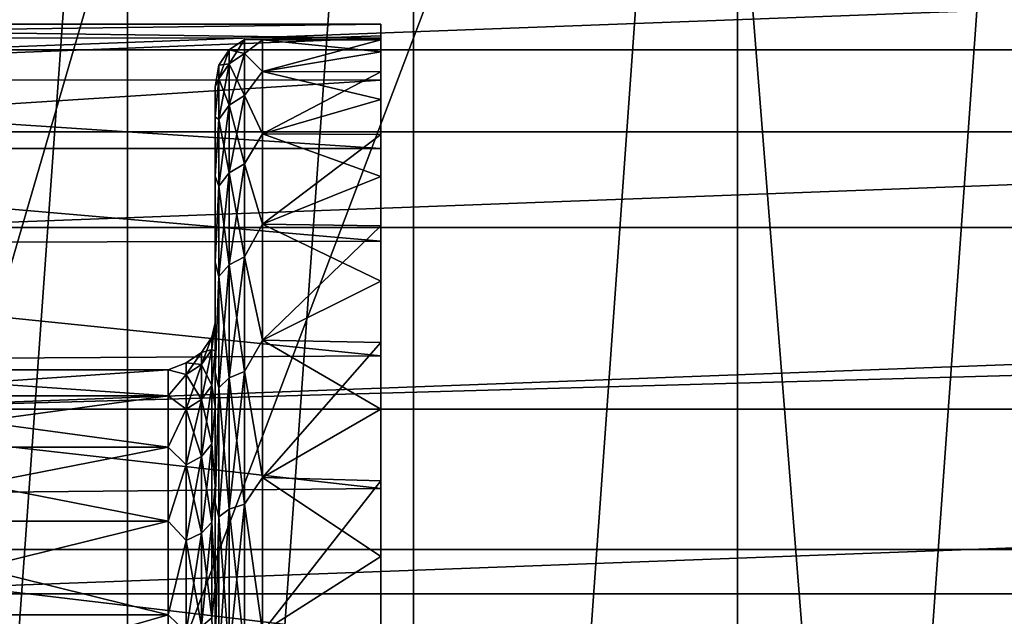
# Model space of a CAD drawing. Header units: metres. Extents: x -109 to 109, y -19 to 107.
# Tile 273 of 315: x 66.97 to 71.14, y 14.72 to 17.24. Entities that reach past the tile are written whole.
import ezdxf

# ---------------------------------------------------------------- set-up
doc = ezdxf.new("R2010")
doc.units = ezdxf.units.M
doc.layers.add('solid_21_412_310_XXX', color=7, linetype='CONTINUOUS')

msp = doc.modelspace()

# ---------------------------------------------------------------- linework, layer by layer
at = {"layer": 'solid_21_412_310_XXX'}
for points in [[(70.009583, 3.132544, 40.355), (70.009521, 23.319054, 40.355), (71.512764, 24.14036, 40.355)], [(71.512794, 2.311262, 40.355), (70.009583, 3.132544, 40.355), (71.512764, 24.14036, 40.355)], [(68.607697, 23.555944, 35.855), (63.607697, 14.89569, 35.855), (63.624134, 14.924164, 36.209904)], [(68.607697, 23.555944, 27.855), (63.607697, 14.89569, 35.855), (68.607697, 23.555944, 35.855)], [(68.607697, 23.555944, 27.855), (63.607697, 14.89569, 27.855), (63.607697, 14.89569, 35.855)], [(68.591255, 23.527472, 27.500097), (63.607697, 14.89569, 27.855), (68.607697, 23.555944, 27.855)], [(68.591255, 23.52747, 36.209904), (68.607697, 23.555944, 35.855), (63.624134, 14.924164, 36.209904)], [(63.624134, 14.924163, 27.500095), (63.607697, 14.89569, 27.855), (68.591255, 23.527472, 27.500097)], [(63.624134, 14.924163, 27.500095), (68.591255, 23.527472, 27.500097), (68.540749, 23.439993, 27.143353)], [(68.591255, 23.52747, 36.209904), (63.624134, 14.924164, 36.209904), (63.674641, 15.011642, 36.566647)], [(68.591255, 23.52747, 36.209904), (63.674641, 15.011642, 36.566647), (68.540749, 23.439993, 36.566647)], [(63.624134, 14.924163, 27.500095), (68.540749, 23.439993, 27.143353), (63.674641, 15.011642, 27.143353)], [(68.540749, 23.439993, 36.566647), (63.674641, 15.011642, 36.566647), (63.702316, 15.05958, 36.698151)], [(63.674641, 15.011642, 27.143353), (68.540749, 23.439993, 27.143353), (68.513649, 23.393047, 27.014351)], [(68.540749, 23.439993, 36.566647), (63.702316, 15.05958, 36.698151), (68.513077, 23.392054, 36.698147)], [(63.674641, 15.011642, 27.143353), (68.513649, 23.393047, 27.014351), (63.701744, 15.058586, 27.014351)], [(63.701744, 15.058586, 27.014351), (68.513649, 23.393047, 27.014351), (68.452652, 23.287399, 26.783821)], [(68.513077, 23.392054, 36.698147), (63.702316, 15.05958, 36.698151), (63.762741, 15.164236, 36.926182)], [(68.452652, 23.287399, 36.926178), (68.513077, 23.392054, 36.698147), (63.762741, 15.164236, 36.926182)], [(68.638618, 4.159486, 40.355), (68.638535, 22.292078, 40.355), (70.009521, 23.319054, 40.355)], [(70.009583, 3.132544, 40.355), (68.638618, 4.159486, 40.355), (70.009521, 23.319054, 40.355)], [(63.762741, 15.164235, 26.783823), (63.701744, 15.058586, 27.014351), (68.452652, 23.287399, 26.783821)], [(68.452652, 23.287399, 36.926178), (63.762741, 15.164236, 36.926182), (63.894424, 15.392319, 37.287514)], [(63.762741, 15.164235, 26.783823), (68.452652, 23.287399, 26.783821), (68.320969, 23.059317, 26.422489)], [(68.320969, 23.059317, 37.28751), (68.452652, 23.287399, 36.926178), (63.894424, 15.392319, 37.287514)], [(63.894424, 15.392317, 26.422491), (63.762741, 15.164235, 26.783823), (68.320969, 23.059317, 26.422489)], [(68.320969, 23.059317, 37.28751), (63.894424, 15.392319, 37.287514), (64.005959, 15.585499, 37.519161)], [(63.894424, 15.392317, 26.422491), (68.320969, 23.059317, 26.422489), (68.210716, 22.868357, 26.193243)], [(68.320969, 23.059317, 37.28751), (64.005959, 15.585499, 37.519161), (68.209435, 22.866137, 37.519161)], [(63.894424, 15.392317, 26.422491), (68.210716, 22.868357, 26.193243), (64.004677, 15.583276, 26.193243)], [(64.004677, 15.583276, 26.193243), (68.210716, 22.868357, 26.193243), (68.137352, 22.741291, 26.063419)], [(68.209435, 22.866137, 37.519161), (64.005959, 15.585499, 37.519161), (64.078033, 15.710343, 37.64658)], [(68.137352, 22.741291, 37.64658), (68.209435, 22.866137, 37.519161), (64.078033, 15.710343, 37.64658)], [(64.078033, 15.710342, 26.063419), (64.004677, 15.583276, 26.193243), (68.137352, 22.741291, 26.063419)], [(68.137352, 22.741291, 37.64658), (64.078033, 15.710343, 37.64658), (64.321724, 16.132421, 37.991966)], [(64.078033, 15.710342, 26.063419), (68.137352, 22.741291, 26.063419), (67.893669, 22.319212, 25.718035)], [(67.893669, 22.319208, 37.991966), (68.137352, 22.741291, 37.64658), (64.321724, 16.132421, 37.991966)], [(64.321724, 16.132421, 25.718035), (64.078033, 15.710342, 26.063419), (67.893669, 22.319212, 25.718035)], [(64.321724, 16.132421, 25.718035), (67.893669, 22.319212, 25.718035), (67.602089, 21.814186, 25.419287)], [(67.893669, 22.319208, 37.991966), (64.321724, 16.132421, 37.991966), (64.61573, 16.641655, 38.292816)], [(67.893669, 22.319208, 37.991966), (64.61573, 16.641655, 38.292816), (67.599663, 21.809978, 38.292816)], [(67.42791, 5.37108, 40.355), (67.427818, 21.080446, 40.355), (68.638535, 22.292078, 40.355)], [(68.638618, 4.159486, 40.355), (67.42791, 5.37108, 40.355), (68.638535, 22.292078, 40.355)], [(64.321724, 16.132421, 25.718035), (67.602089, 21.814186, 25.419287), (64.613297, 16.637447, 25.419287)], [(64.613297, 16.637447, 25.419287), (67.602089, 21.814186, 25.419287), (67.589424, 21.792246, 25.408382)], [(64.613297, 16.637447, 25.419287), (67.589424, 21.792246, 25.408382), (64.625969, 16.659389, 25.408382)], [(67.599663, 21.809978, 38.292816), (64.61573, 16.641655, 38.292816), (64.625969, 16.659389, 38.301617)], [(67.599663, 21.809978, 38.292816), (64.625969, 16.659389, 38.301617), (67.589424, 21.792242, 38.30162)], [(64.625969, 16.659389, 25.408382), (67.589424, 21.792246, 25.408382), (67.224548, 21.160259, 25.151566)], [(67.589424, 21.792242, 38.30162), (64.625969, 16.659389, 38.301617), (64.990845, 17.291374, 38.558434)], [(64.625969, 16.659389, 25.408382), (67.224548, 21.160259, 25.151566), (64.990845, 17.291372, 25.151566)], [(66.401894, 6.742917, 40.355), (66.89032, 20.412882, 40.355), (67.427818, 21.080446, 40.355)], [(67.42791, 5.37108, 40.355), (66.401894, 6.742917, 40.355), (67.427818, 21.080446, 40.355)], [(62.498146, 0.965167, -16.322948), (66.24247, 20.753584, -15.991887), (68.189705, 20.519022, -15.812044)], [(62.498146, 0.965167, -16.322948), (68.189705, 20.519022, -15.812044), (69.833221, 20.320616, -15.656162)], [(71.36982, 0.982973, -15.507031), (62.498146, 0.965167, -16.322948), (69.833221, 20.320616, -15.656162)], [(71.36982, 0.982973, -15.507031), (69.833221, 20.320616, -15.656162), (71.557022, 20.112091, -15.488639)], [(66.632759, 17.098478, 23.855), (66.909248, 17.846373, 23.855), (67.281494, 18.550396, 23.855)], [(67.32016, 18.525866, 23.855), (66.632759, 17.098478, 23.855), (67.281494, 18.550396, 23.855)], [(107.702179, 18.527025, 71.355003), (45.297821, 18.52701, 71.355003), (45.049725, 16.76968, 71.355003)], [(107.950272, 16.769693, 71.355003), (107.702179, 18.527025, 71.355003), (45.049725, 16.76968, 71.355003)], [(67.320168, 18.525875, 25.855), (66.632759, 17.098486, 25.855), (67.32016, 18.525866, 23.855)], [(67.060097, 17.771833, 25.855), (66.632759, 17.098486, 25.855), (67.320168, 18.525875, 25.855)], [(66.632759, 17.098486, 25.855), (66.632759, 17.098478, 23.855), (67.32016, 18.525866, 23.855)], [(66.909279, 17.846424, 39.855), (66.590683, 17.116493, 39.855), (86.090744, 17.846371, 39.855)], [(66.590683, 17.116493, 39.855), (86.409332, 17.116438, 39.855), (86.090744, 17.846371, 39.855)], [(66.487984, 16.314114, 16.51688), (66.487991, 16.314125, 25.855), (67.060097, 17.771833, 25.855)], [(66.487984, 16.314114, 16.51688), (67.060097, 17.771833, 25.855), (67.060097, 17.771833, 16.51688)], [(66.487984, 16.314114, 16.51688), (67.060097, 17.771833, 16.51688), (66.944534, 17.589651, 16.309826)], [(67.060097, 17.771833, 25.855), (66.487991, 16.314125, 25.855), (66.632759, 17.098486, 25.855)], [(64.111916, 17.16732, 55.17342), (68.5, 17.166149, 55.166683), (68.5, 17.225817, 55.855)], [(64.130684, 17.225817, 55.855), (64.111916, 17.16732, 55.17342), (68.5, 17.225817, 55.855)], [(64.111923, 17.167326, 56.536549), (64.130684, 17.225817, 55.855), (68.5, 17.166149, 56.543316)], [(68.5, 17.166149, 56.543316), (64.130684, 17.225817, 55.855), (68.5, 17.225817, 55.855)], [(68.5, 17.225817, 55.855), (68.5, 17.175817, 55.855), (68.5, 17.158836, 56.220871)], [(68.5, 17.166149, 55.166683), (68.5, 17.175817, 55.855), (68.5, 17.225817, 55.855)], [(68.5, 17.166149, 56.543316), (68.5, 17.225817, 55.855), (68.5, 17.158836, 56.220871)], [(64.111916, 17.16732, 55.17342), (64.057343, 16.991486, 54.506023), (68.5, 17.166149, 55.166683)], [(64.057343, 16.991486, 54.506023), (68.5, 16.98893, 54.498909), (68.5, 17.166149, 55.166683)], [(64.05735, 16.991505, 57.203922), (64.111923, 17.167326, 56.536549), (68.5, 17.166149, 56.543316)], [(64.05735, 16.991505, 57.203922), (68.5, 17.166149, 56.543316), (68.5, 16.98893, 57.21109)], [(68.5, 17.175817, 55.855), (68, 17.158966, 55.49054), (68, 17.158966, 56.21946)], [(68.5, 17.175817, 55.855), (68.5, 17.158836, 55.489128), (68, 17.158966, 55.49054)], [(68.5, 17.158836, 56.220871), (68.5, 17.175817, 55.855), (68, 17.158966, 56.21946)], [(68.5, 17.166149, 55.166683), (68.5, 17.158836, 55.489128), (68.5, 17.175817, 55.855)], [(68.5, 17.166149, 55.166683), (68.5, 17.108047, 55.126453), (68.5, 17.158836, 55.489128)], [(68.5, 16.98893, 54.498909), (68.5, 17.108047, 55.126453), (68.5, 17.166149, 55.166683)], [(68.5, 17.166149, 56.543316), (68.5, 17.158836, 56.220871), (68.5, 17.108047, 56.583546)], [(68.5, 17.166149, 56.543316), (68.5, 17.108047, 56.583546), (68.5, 17.023876, 56.940014)], [(68.5, 17.166149, 56.543316), (68.5, 17.023876, 56.940014), (68.5, 16.98893, 57.21109)], [(67.858521, 17.058062, 56.530727), (67.923462, 17.100815, 56.538265), (67.923462, 17.160591, 55.855)], [(67.858521, 17.11718, 55.855), (67.923462, 17.160591, 55.855), (67.923462, 17.100815, 55.171734)], [(67.858521, 17.11718, 55.855), (67.858521, 17.058062, 56.530727), (67.923462, 17.160591, 55.855)], [(68, 17.158966, 56.21946), (67.923462, 17.160591, 55.855), (67.923462, 17.100815, 56.538265)], [(68, 17.158966, 55.49054), (67.923462, 17.100815, 55.171734), (67.923462, 17.160591, 55.855)], [(68, 17.158966, 56.21946), (68, 17.158966, 55.49054), (67.923462, 17.160591, 55.855)], [(68, 17.025028, 56.93597), (68, 17.158966, 56.21946), (67.923462, 17.100815, 56.538265)], [(68, 17.158966, 55.49054), (68, 17.025028, 54.774033), (67.923462, 17.100815, 55.171734)], [(68.5, 17.108047, 55.126453), (68, 17.025028, 54.774033), (68, 17.158966, 55.49054)], [(68.5, 17.158836, 55.489128), (68.5, 17.108047, 55.126453), (68, 17.158966, 55.49054)], [(68.5, 17.158836, 56.220871), (68, 17.158966, 56.21946), (68, 17.025028, 56.93597)], [(68.5, 17.108047, 56.583546), (68.5, 17.158836, 56.220871), (68, 17.025028, 56.93597)], [(66.590683, 17.116493, 39.855), (66.32756, 16.364824, 39.855), (86.409332, 17.116438, 39.855)], [(66.32756, 16.364824, 39.855), (86.672455, 16.364769, 39.855), (86.409332, 17.116438, 39.855)], [(67.815163, 16.994072, 56.519444), (67.858521, 17.058062, 56.530727), (67.858521, 17.11718, 55.855)], [(67.815163, 17.052202, 55.855), (67.858521, 17.11718, 55.855), (67.858521, 17.058062, 55.179272)], [(67.815163, 17.052202, 55.855), (67.815163, 16.994072, 56.519444), (67.858521, 17.11718, 55.855)], [(67.858521, 17.058062, 55.179272), (67.858521, 17.11718, 55.855), (67.923462, 17.100815, 55.171734)], [(67.858521, 16.882502, 57.185925), (67.923462, 16.923296, 57.200771), (67.923462, 17.100815, 56.538265)], [(67.858521, 17.058062, 56.530727), (67.858521, 16.882502, 57.185925), (67.923462, 17.100815, 56.538265)], [(67.858521, 17.058062, 55.179272), (67.923462, 17.100815, 55.171734), (67.923462, 16.923296, 54.509228)], [(68, 17.025028, 56.93597), (67.923462, 17.100815, 56.538265), (67.923462, 16.923296, 57.200771)], [(68, 17.025028, 54.774033), (67.923462, 16.923296, 54.509228), (67.923462, 17.100815, 55.171734)], [(68.5, 17.108047, 55.126453), (68.5, 17.023876, 54.769989), (68, 17.025028, 54.774033)], [(68.5, 17.023876, 56.940014), (68.5, 17.108047, 56.583546), (68, 17.025028, 56.93597)], [(68.5, 16.98893, 54.498909), (68.5, 17.023876, 54.769989), (68.5, 17.108047, 55.126453)], [(67.800003, 16.959805, 56.201134), (67.815163, 16.994072, 56.519444), (67.815163, 17.052202, 55.855)], [(67.800003, 16.959806, 55.508888), (67.815163, 17.052202, 55.855), (67.815163, 16.994072, 55.190556)], [(67.800003, 16.959806, 55.508888), (67.800003, 16.959805, 56.201134), (67.815163, 17.052202, 55.855)], [(67.815163, 16.821444, 57.1637), (67.858521, 16.882502, 57.185925), (67.858521, 17.058062, 56.530727)], [(67.815163, 16.994072, 56.519444), (67.815163, 16.821444, 57.1637), (67.858521, 17.058062, 56.530727)], [(67.815163, 16.994072, 55.190556), (67.858521, 17.058062, 55.179272), (67.858521, 16.882502, 54.524075)], [(67.815163, 16.994072, 55.190556), (67.815163, 17.052202, 55.855), (67.858521, 17.058062, 55.179272)], [(67.858521, 16.882502, 54.524075), (67.858521, 17.058062, 55.179272), (67.923462, 16.923296, 54.509228)], [(68, 16.761711, 57.615665), (68, 17.025028, 56.93597), (67.923462, 16.923296, 57.200771)], [(68, 17.025028, 54.774033), (68, 16.761711, 54.094334), (67.923462, 16.923296, 54.509228)], [(68.5, 16.907043, 54.422848), (68, 16.761711, 54.094334), (68, 17.025028, 54.774033)], [(68.5, 17.023876, 54.769989), (68.5, 16.907043, 54.422848), (68, 17.025028, 54.774033)], [(68.5, 17.023876, 56.940014), (68, 17.025028, 56.93597), (68, 16.761711, 57.615665)], [(68.5, 16.907043, 57.287151), (68.5, 17.023876, 56.940014), (68, 16.761711, 57.615665)], [(68.5, 16.98893, 54.498909), (68.5, 16.907043, 54.422848), (68.5, 17.023876, 54.769989)], [(68.5, 16.98893, 57.21109), (68.5, 17.023876, 56.940014), (68.5, 16.907043, 57.287151)], [(64.057343, 16.991486, 54.506023), (63.972542, 16.698969, 53.870758), (68.5, 16.98893, 54.498909)], [(63.972542, 16.698969, 53.870758), (68.5, 16.699446, 53.871593), (68.5, 16.98893, 54.498909)], [(63.972549, 16.699003, 57.83918), (64.05735, 16.991505, 57.203922), (68.5, 16.699446, 57.838409)], [(64.05735, 16.991505, 57.203922), (68.5, 16.98893, 57.21109), (68.5, 16.699446, 57.838409)], [(67.800003, 16.83256, 56.881596), (67.815163, 16.821444, 57.1637), (67.815163, 16.994072, 56.519444)], [(67.800003, 16.959805, 56.201134), (67.800003, 16.83256, 56.881596), (67.815163, 16.994072, 56.519444)], [(67.800003, 16.832565, 54.828426), (67.815163, 16.994072, 55.190556), (67.815163, 16.821444, 54.546299)], [(67.800003, 16.832565, 54.828426), (67.800003, 16.959806, 55.508888), (67.815163, 16.994072, 55.190556)], [(67.800003, 16.832565, 54.828426), (67.800003, 16.959805, 56.201134), (67.800003, 16.959806, 55.508888)], [(67.800003, 16.832565, 54.828426), (67.800003, 16.83256, 56.881596), (67.800003, 16.959805, 56.201134)], [(67.815163, 16.821444, 54.546299), (67.815163, 16.994072, 55.190556), (67.858521, 16.882502, 54.524075)], [(68.5, 16.699446, 53.871593), (68.5, 16.907043, 54.422848), (68.5, 16.98893, 54.498909)], [(68.5, 16.98893, 57.21109), (68.5, 16.907043, 57.287151), (68.5, 16.75861, 57.62188)], [(68.5, 16.98893, 57.21109), (68.5, 16.75861, 57.62188), (68.5, 16.699446, 57.838409)], [(67.858521, 16.595837, 57.800682), (67.923462, 16.633432, 57.822388), (67.923462, 16.923296, 57.200771)], [(67.858521, 16.882502, 57.185925), (67.858521, 16.595837, 57.800682), (67.923462, 16.923296, 57.200771)], [(67.858521, 16.882502, 54.524075), (67.923462, 16.923296, 54.509228), (67.923462, 16.633432, 53.887611)], [(68, 16.761711, 57.615665), (67.923462, 16.923296, 57.200771), (67.923462, 16.633432, 57.822388)], [(68, 16.761711, 54.094334), (67.923462, 16.633432, 53.887611), (67.923462, 16.923296, 54.509228)], [(67.815163, 16.539564, 57.768192), (67.858521, 16.595837, 57.800682), (67.858521, 16.882502, 57.185925)], [(67.815163, 16.821444, 57.1637), (67.815163, 16.539564, 57.768192), (67.858521, 16.882502, 57.185925)], [(67.815163, 16.821444, 54.546299), (67.858521, 16.882502, 54.524075), (67.858521, 16.595837, 53.909317)], [(67.858521, 16.595837, 53.909317), (67.858521, 16.882502, 54.524075), (67.923462, 16.633432, 53.887611)], [(68.5, 16.907043, 54.422848), (68.5, 16.75861, 54.08812), (68, 16.761711, 54.094334)], [(68.5, 16.75861, 57.62188), (68.5, 16.907043, 57.287151), (68, 16.761711, 57.615665)], [(68.5, 16.699446, 53.871593), (68.5, 16.75861, 54.08812), (68.5, 16.907043, 54.422848)], [(67.800003, 16.582409, 54.182941), (67.800003, 16.832565, 54.828426), (67.815163, 16.821444, 54.546299)], [(67.800003, 16.582409, 54.182941), (67.800003, 16.83256, 56.881596), (67.800003, 16.832565, 54.828426)], [(67.800003, 16.83256, 56.881596), (67.800003, 16.582397, 57.527077), (67.815163, 16.821444, 57.1637)], [(67.800003, 16.582409, 54.182941), (67.800003, 16.582397, 57.527077), (67.800003, 16.83256, 56.881596)], [(67.800003, 16.582397, 57.527077), (67.815163, 16.539564, 57.768192), (67.815163, 16.821444, 57.1637)], [(67.800003, 16.582409, 54.182941), (67.815163, 16.821444, 54.546299), (67.815163, 16.539564, 53.941807)], [(67.815163, 16.539564, 53.941807), (67.815163, 16.821444, 54.546299), (67.858521, 16.595837, 53.909317)], [(107.950272, 16.769693, 71.355003), (45.049725, 16.76968, 71.355003), (44.900478, 15.000278, 71.355003)], [(108.099518, 15.000281, 71.355003), (107.950272, 16.769693, 71.355003), (44.900478, 15.000278, 71.355003)], [(68, 16.377985, 58.235405), (68, 16.761711, 57.615665), (67.923462, 16.633432, 57.822388)], [(68, 16.761711, 54.094334), (68, 16.377985, 53.474594), (67.923462, 16.633432, 53.887611)], [(68.5, 16.579742, 53.768452), (68, 16.377985, 53.474594), (68, 16.761711, 54.094334)], [(68.5, 16.75861, 54.08812), (68.5, 16.579742, 53.768452), (68, 16.761711, 54.094334)], [(68.5, 16.75861, 57.62188), (68, 16.761711, 57.615665), (68, 16.377985, 58.235405)], [(68.5, 16.579742, 57.941547), (68.5, 16.75861, 57.62188), (68, 16.377985, 58.235405)], [(68.5, 16.699446, 53.871593), (68.5, 16.579742, 53.768452), (68.5, 16.75861, 54.08812)], [(68.5, 16.699446, 57.838409), (68.5, 16.75861, 57.62188), (68.5, 16.579742, 57.941547)], [(63.972542, 16.698969, 53.870758), (63.867489, 16.294971, 53.289791), (68.5, 16.306334, 53.303448)], [(63.8675, 16.295015, 58.420155), (63.972549, 16.699003, 57.83918), (68.5, 16.306334, 58.406551)], [(63.972542, 16.698969, 53.870758), (68.5, 16.306334, 53.303448), (68.5, 16.699446, 53.871593)], [(63.972549, 16.699003, 57.83918), (68.5, 16.699446, 57.838409), (68.5, 16.306334, 58.406551)], [(68.5, 16.306334, 53.303448), (68.5, 16.579742, 53.768452), (68.5, 16.699446, 53.871593)], [(68.5, 16.699446, 57.838409), (68.5, 16.579742, 57.941547), (68.5, 16.372076, 58.243206)], [(68.5, 16.699446, 57.838409), (68.5, 16.372076, 58.243206), (68.5, 16.306334, 58.406551)], [(67.858521, 16.206774, 58.356319), (67.923462, 16.24003, 58.384224), (67.923462, 16.633432, 57.822388)], [(67.858521, 16.595837, 57.800682), (67.858521, 16.206774, 58.356319), (67.923462, 16.633432, 57.822388)], [(67.858521, 16.595837, 53.909317), (67.923462, 16.633432, 53.887611), (67.923462, 16.24003, 53.325775)], [(68, 16.377985, 58.235405), (67.923462, 16.633432, 57.822388), (67.923462, 16.24003, 58.384224)], [(68, 16.377985, 53.474594), (67.923462, 16.24003, 53.325775), (67.923462, 16.633432, 53.887611)], [(67.800003, 16.217861, 53.594437), (67.800003, 16.582409, 54.182941), (67.815163, 16.539564, 53.941807)], [(67.800003, 16.217861, 53.594437), (67.800003, 16.582397, 57.527077), (67.800003, 16.582409, 54.182941)], [(67.800003, 16.582397, 57.527077), (67.800003, 16.217848, 58.115582), (67.815163, 16.539564, 57.768192)], [(67.800003, 16.217861, 53.594437), (67.800003, 16.217848, 58.115582), (67.800003, 16.582397, 57.527077)], [(67.815163, 16.156998, 58.314552), (67.858521, 16.206774, 58.356319), (67.858521, 16.595837, 57.800682)], [(67.815163, 16.539564, 57.768192), (67.815163, 16.156998, 58.314552), (67.858521, 16.595837, 57.800682)], [(67.815163, 16.539564, 53.941807), (67.858521, 16.595837, 53.909317), (67.858521, 16.206774, 53.35368)], [(67.858521, 16.206774, 53.35368), (67.858521, 16.595837, 53.909317), (67.923462, 16.24003, 53.325775)], [(68.5, 16.579742, 53.768452), (68.5, 16.372076, 53.466793), (68, 16.377985, 53.474594)], [(68.5, 16.372076, 58.243206), (68.5, 16.579742, 57.941547), (68, 16.377985, 58.235405)], [(68.5, 16.306334, 53.303448), (68.5, 16.372076, 53.466793), (68.5, 16.579742, 53.768452)], [(67.800003, 16.217848, 58.115582), (67.815163, 16.156998, 58.314552), (67.815163, 16.539564, 57.768192)], [(67.800003, 16.217861, 53.594437), (67.815163, 16.539564, 53.941807), (67.815163, 16.156998, 53.395447)], [(67.815163, 16.156998, 53.395447), (67.815163, 16.539564, 53.941807), (67.858521, 16.206774, 53.35368)], [(68, 15.886915, 58.774086), (68, 16.377985, 58.235405), (67.923462, 16.24003, 58.384224)], [(68, 16.377985, 53.474594), (68, 15.886915, 52.935913), (67.923462, 16.24003, 53.325775)], [(68.5, 16.137403, 53.185699), (68, 15.886915, 52.935913), (68, 16.377985, 53.474594)], [(68.5, 16.372076, 53.466793), (68.5, 16.137403, 53.185699), (68, 16.377985, 53.474594)], [(68.5, 16.372076, 58.243206), (68, 16.377985, 58.235405), (68, 15.886915, 58.774086)], [(66.32756, 16.364824, 39.855), (66.121368, 15.595596, 39.855), (86.672455, 16.364769, 39.855)], [(66.121368, 15.595596, 39.855), (86.878647, 15.59554, 39.855), (86.672455, 16.364769, 39.855)], [(68.5, 16.137403, 58.5243), (68.5, 16.372076, 58.243206), (68, 15.886915, 58.774086)], [(68.5, 16.306334, 53.303448), (68.5, 16.137403, 53.185699), (68.5, 16.372076, 53.466793)], [(68.5, 16.306334, 58.406551), (68.5, 16.372076, 58.243206), (68.5, 16.137403, 58.5243)], [(63.867489, 16.294971, 53.289791), (63.755924, 15.79264, 52.787197), (68.5, 15.821324, 52.811428)], [(63.755936, 15.792695, 58.922756), (63.8675, 16.295015, 58.420155), (68.5, 15.821324, 58.898575)], [(63.867489, 16.294971, 53.289791), (68.5, 15.821324, 52.811428), (68.5, 16.306334, 53.303448)], [(63.8675, 16.295015, 58.420155), (68.5, 16.306334, 58.406551), (68.5, 15.821324, 58.898575)], [(68.5, 15.821324, 52.811428), (68.5, 16.137403, 53.185699), (68.5, 16.306334, 53.303448)], [(68.5, 16.306334, 58.406551), (68.5, 16.137403, 58.5243), (68.5, 15.877606, 58.782543)], [(68.5, 16.306334, 58.406551), (68.5, 15.877606, 58.782543), (68.5, 15.821324, 58.898575)], [(67.800003, 15.751347, 53.082966), (67.800003, 16.217861, 53.594437), (67.815163, 16.156998, 53.395447)], [(67.800003, 15.751347, 53.082966), (67.800003, 16.217848, 58.115582), (67.800003, 16.217861, 53.594437)], [(67.800003, 16.217848, 58.115582), (67.800003, 15.751328, 58.627052), (67.815163, 16.156998, 58.314552)], [(67.800003, 15.841095, 56.705185), (67.800003, 15.751328, 58.627052), (67.800003, 16.217848, 58.115582)], [(67.800003, 15.960739, 55.567421), (67.800003, 16.217848, 58.115582), (67.800003, 15.751347, 53.082966)], [(67.800003, 15.960738, 56.142586), (67.800003, 15.841095, 56.705185), (67.800003, 16.217848, 58.115582)], [(67.800003, 15.960739, 55.567421), (67.800003, 15.960738, 56.142586), (67.800003, 16.217848, 58.115582)], [(67.858521, 15.727137, 58.835957), (67.923462, 15.755042, 58.869213), (67.923462, 16.24003, 58.384224)], [(67.858521, 16.206774, 58.356319), (67.858521, 15.727137, 58.835957), (67.923462, 16.24003, 58.384224)], [(67.858521, 16.206774, 53.35368), (67.923462, 16.24003, 53.325775), (67.923462, 15.755042, 52.840786)], [(68, 15.886915, 58.774086), (67.923462, 16.24003, 58.384224), (67.923462, 15.755042, 58.869213)], [(68, 15.886915, 52.935913), (67.923462, 15.755042, 52.840786), (67.923462, 16.24003, 53.325775)], [(67.815163, 15.68537, 58.786182), (67.858521, 15.727137, 58.835957), (67.858521, 16.206774, 58.356319)], [(67.815163, 16.156998, 58.314552), (67.815163, 15.68537, 58.786182), (67.858521, 16.206774, 58.356319)], [(67.815163, 16.156998, 53.395447), (67.858521, 16.206774, 53.35368), (67.858521, 15.727137, 52.874043)], [(67.858521, 15.727137, 52.874043), (67.858521, 16.206774, 53.35368), (67.923462, 15.755042, 52.840786)], [(67.800003, 15.751328, 58.627052), (67.815163, 15.68537, 58.786182), (67.815163, 16.156998, 58.314552)], [(67.800003, 15.751347, 53.082966), (67.815163, 16.156998, 53.395447), (67.815163, 15.68537, 52.923817)], [(67.815163, 15.68537, 52.923817), (67.815163, 16.156998, 53.395447), (67.858521, 15.727137, 52.874043)], [(68.5, 16.137403, 53.185699), (68.5, 15.87761, 52.92746), (68, 15.886915, 52.935913)], [(68.5, 15.877606, 58.782543), (68.5, 16.137403, 58.5243), (68, 15.886915, 58.774086)], [(68.5, 15.821324, 52.811428), (68.5, 15.87761, 52.92746), (68.5, 16.137403, 53.185699)], [(67.784836, 15.899426, 55.855), (67.800003, 15.960738, 56.142586), (67.800003, 15.960739, 55.567421)], [(67.784836, 15.848053, 55.333405), (67.800003, 15.960739, 55.567421), (67.800003, 15.841095, 55.004814)], [(67.784836, 15.848053, 55.333405), (67.784836, 15.899426, 55.855), (67.800003, 15.960739, 55.567421)], [(67.784836, 15.848053, 56.376595), (67.800003, 15.841095, 56.705185), (67.800003, 15.960738, 56.142586)], [(67.784836, 15.899426, 55.855), (67.784836, 15.848053, 56.376595), (67.800003, 15.960738, 56.142586)], [(67.800003, 15.841095, 55.004814), (67.800003, 15.960739, 55.567421), (67.800003, 15.751347, 53.082966)], [(67.741478, 15.784327, 56.363918), (67.784836, 15.848053, 56.376595), (67.784836, 15.899426, 55.855)], [(67.741478, 15.834451, 55.855), (67.784836, 15.899426, 55.855), (67.784836, 15.848053, 55.333405)], [(67.741478, 15.834451, 55.855), (67.741478, 15.784327, 56.363918), (67.784836, 15.899426, 55.855)], [(68, 15.305224, 59.213356), (68, 15.886915, 58.774086), (67.923462, 15.755042, 58.869213)], [(68, 15.886915, 52.935913), (68, 15.305224, 52.496643), (67.923462, 15.755042, 52.840786)], [(68.5, 15.595084, 52.694454), (68, 15.305224, 52.496643), (68, 15.886915, 52.935913)], [(68.5, 15.87761, 52.92746), (68.5, 15.595084, 52.694454), (68, 15.886915, 52.935913)], [(68.5, 15.877606, 58.782543), (68, 15.886915, 58.774086), (68, 15.305224, 59.213356)], [(68.5, 15.595083, 59.015549), (68.5, 15.877606, 58.782543), (68, 15.305224, 59.213356)], [(68.5, 15.821324, 52.811428), (68.5, 15.595084, 52.694454), (68.5, 15.87761, 52.92746)], [(68.5, 15.821324, 58.898575), (68.5, 15.877606, 58.782543), (68.5, 15.595083, 59.015549)], [(67.676537, 15.741751, 56.35545), (67.741478, 15.784327, 56.363918), (67.741478, 15.834451, 55.855)], [(67.676537, 15.791041, 55.855), (67.741478, 15.834451, 55.855), (67.741478, 15.784327, 55.346081)], [(67.676537, 15.791041, 55.855), (67.676537, 15.741751, 56.35545), (67.741478, 15.834451, 55.855)], [(67.741478, 15.63588, 56.853283), (67.784836, 15.695909, 56.878147), (67.784836, 15.848053, 56.376595)], [(67.741478, 15.784327, 56.363918), (67.741478, 15.63588, 56.853283), (67.784836, 15.848053, 56.376595)], [(67.741478, 15.784327, 55.346081), (67.784836, 15.848053, 55.333405), (67.784836, 15.695909, 54.831856)], [(67.741478, 15.784327, 55.346081), (67.741478, 15.834451, 55.855), (67.784836, 15.848053, 55.333405)], [(67.784836, 15.848053, 56.376595), (67.784836, 15.695909, 56.878147), (67.800003, 15.841095, 56.705185)], [(67.784836, 15.695909, 54.831856), (67.784836, 15.848053, 55.333405), (67.800003, 15.841095, 55.004814)], [(67.784836, 15.695909, 56.878147), (67.800003, 15.607039, 57.230598), (67.800003, 15.841095, 56.705185)], [(67.784836, 15.695909, 54.831856), (67.800003, 15.841095, 55.004814), (67.800003, 15.607035, 54.479393)], [(67.800003, 15.841095, 56.705185), (67.800003, 15.607039, 57.230598), (67.800003, 15.751328, 58.627052)], [(67.800003, 15.607035, 54.479393), (67.800003, 15.841095, 55.004814), (67.800003, 15.751347, 53.082966)], [(63.755924, 15.79264, 52.787197), (63.652683, 15.212374, 52.383171), (68.5, 15.258885, 52.410202)], [(63.652691, 15.21244, 59.32679), (63.755936, 15.792695, 58.922756), (68.5, 15.258885, 59.299797)], [(63.755924, 15.79264, 52.787197), (68.5, 15.258885, 52.410202), (68.5, 15.821324, 52.811428)], [(63.755936, 15.792695, 58.922756), (68.5, 15.821324, 58.898575), (68.5, 15.258885, 59.299797)], [(67.599998, 15.761847, 56.121548), (67.676537, 15.741751, 56.35545), (67.676537, 15.791041, 55.855)], [(67.599998, 15.761847, 55.588451), (67.676537, 15.791041, 55.855), (67.676537, 15.741751, 55.354549)], [(67.599998, 15.761847, 55.588451), (67.599998, 15.761847, 56.121548), (67.676537, 15.791041, 55.855)], [(67.676537, 15.741751, 55.354549), (67.676537, 15.791041, 55.855), (67.741478, 15.784327, 55.346081)], [(68.5, 15.258885, 52.410202), (68.5, 15.595084, 52.694454), (68.5, 15.821324, 52.811428)], [(68.5, 15.821324, 58.898575), (68.5, 15.595083, 59.015549), (68.5, 15.292175, 59.221401)], [(68.5, 15.821324, 58.898575), (68.5, 15.292175, 59.221401), (68.5, 15.258885, 59.299797)], [(66, 15.651011, 56.642994), (67.599998, 15.651011, 56.642994), (67.599998, 15.761847, 56.121548)], [(66, 15.761847, 56.121548), (67.599998, 15.761847, 56.121548), (67.599998, 15.761847, 55.588451)], [(66, 15.761847, 56.121548), (66, 15.651011, 56.642994), (67.599998, 15.761847, 56.121548)], [(66, 15.761847, 55.588451), (67.599998, 15.761847, 55.588451), (67.599998, 15.651011, 55.067005)], [(66, 15.761847, 55.588451), (66, 15.761847, 56.121548), (67.599998, 15.761847, 55.588451)], [(66, 15.651011, 55.067005), (66, 15.761847, 55.588451), (67.599998, 15.651011, 55.067005)], [(67.599998, 15.761847, 56.121548), (67.599998, 15.651011, 56.642994), (67.676537, 15.741751, 56.35545)], [(67.599998, 15.651011, 55.067005), (67.599998, 15.761847, 55.588451), (67.676537, 15.741751, 55.354549)], [(67.676537, 15.595775, 56.83667), (67.741478, 15.63588, 56.853283), (67.741478, 15.784327, 56.363918)], [(67.676537, 15.741751, 56.35545), (67.676537, 15.595775, 56.83667), (67.741478, 15.784327, 56.363918)], [(67.676537, 15.741751, 55.354549), (67.741478, 15.784327, 55.346081), (67.741478, 15.63588, 54.85672)], [(67.741478, 15.63588, 54.85672), (67.741478, 15.784327, 55.346081), (67.784836, 15.695909, 54.831856)], [(67.800003, 15.198768, 52.665966), (67.800003, 15.751347, 53.082966), (67.815163, 15.68537, 52.923817)], [(67.800003, 15.607035, 54.479393), (67.800003, 15.751347, 53.082966), (67.800003, 15.198768, 52.665966)], [(67.800003, 15.751328, 58.627052), (67.800003, 15.198744, 59.044048), (67.815163, 15.68537, 58.786182)], [(67.800003, 15.268824, 57.69582), (67.800003, 15.198744, 59.044048), (67.800003, 15.751328, 58.627052)], [(67.800003, 15.607039, 57.230598), (67.800003, 15.268824, 57.69582), (67.800003, 15.751328, 58.627052)], [(67.858521, 15.171498, 59.225018), (67.923462, 15.193205, 59.262615), (67.923462, 15.755042, 58.869213)], [(67.858521, 15.727137, 58.835957), (67.858521, 15.171498, 59.225018), (67.923462, 15.755042, 58.869213)], [(67.858521, 15.727137, 52.874043), (67.923462, 15.755042, 52.840786), (67.923462, 15.193205, 52.447384)], [(68, 15.305224, 59.213356), (67.923462, 15.755042, 58.869213), (67.923462, 15.193205, 59.262615)], [(68, 15.305224, 52.496643), (67.923462, 15.193205, 52.447384), (67.923462, 15.755042, 52.840786)], [(67.599998, 15.651011, 56.642994), (67.676537, 15.595775, 56.83667), (67.676537, 15.741751, 56.35545)], [(67.599998, 15.651011, 55.067005), (67.676537, 15.741751, 55.354549), (67.676537, 15.595775, 54.873333)], [(67.676537, 15.595775, 54.873333), (67.676537, 15.741751, 55.354549), (67.741478, 15.63588, 54.85672)], [(67.815163, 15.139009, 59.168747), (67.858521, 15.171498, 59.225018), (67.858521, 15.727137, 58.835957)], [(67.815163, 15.68537, 58.786182), (67.815163, 15.139009, 59.168747), (67.858521, 15.727137, 58.835957)], [(67.815163, 15.68537, 52.923817), (67.858521, 15.727137, 52.874043), (67.858521, 15.171498, 52.484982)], [(67.858521, 15.171498, 52.484982), (67.858521, 15.727137, 52.874043), (67.923462, 15.193205, 52.447384)], [(67.741478, 15.394817, 57.304279), (67.784836, 15.448841, 57.340378), (67.784836, 15.695909, 56.878147)], [(67.741478, 15.63588, 56.853283), (67.741478, 15.394817, 57.304279), (67.784836, 15.695909, 56.878147)], [(67.741478, 15.63588, 54.85672), (67.784836, 15.695909, 54.831856), (67.784836, 15.448841, 54.369621)], [(67.784836, 15.695909, 56.878147), (67.784836, 15.448841, 57.340378), (67.800003, 15.607039, 57.230598)], [(67.784836, 15.448841, 54.369621), (67.784836, 15.695909, 54.831856), (67.800003, 15.607035, 54.479393)], [(67.800003, 15.198744, 59.044048), (67.815163, 15.139009, 59.168747), (67.815163, 15.68537, 58.786182)], [(67.800003, 15.198768, 52.665966), (67.815163, 15.68537, 52.923817), (67.815163, 15.139009, 52.541252)], [(67.815163, 15.139009, 52.541252), (67.815163, 15.68537, 52.923817), (67.858521, 15.171498, 52.484982)], [(66, 15.434182, 57.130001), (67.599998, 15.434182, 57.130001), (67.599998, 15.651011, 56.642994)], [(66, 15.651011, 56.642994), (66, 15.434182, 57.130001), (67.599998, 15.651011, 56.642994)], [(66, 15.651011, 55.067005), (67.599998, 15.651011, 55.067005), (67.599998, 15.434182, 54.580002)], [(66, 15.434182, 54.580002), (66, 15.651011, 55.067005), (67.599998, 15.434182, 54.580002)], [(67.599998, 15.651011, 56.642994), (67.599998, 15.434182, 57.130001), (67.676537, 15.595775, 56.83667)], [(67.599998, 15.434182, 54.580002), (67.599998, 15.651011, 55.067005), (67.676537, 15.595775, 54.873333)], [(67.676537, 15.358723, 57.280163), (67.741478, 15.394817, 57.304279), (67.741478, 15.63588, 56.853283)], [(67.676537, 15.595775, 56.83667), (67.676537, 15.358723, 57.280163), (67.741478, 15.63588, 56.853283)], [(67.676537, 15.595775, 54.873333), (67.741478, 15.63588, 54.85672), (67.741478, 15.394817, 54.40572)], [(67.741478, 15.394817, 54.40572), (67.741478, 15.63588, 54.85672), (67.784836, 15.448841, 54.369621)], [(66.121368, 15.595596, 39.855), (65.973244, 14.81306, 39.855), (86.878647, 15.59554, 39.855)], [(65.973244, 14.81306, 39.855), (87.026764, 14.813004, 39.855), (86.878647, 15.59554, 39.855)], [(67.599998, 15.434182, 57.130001), (67.676537, 15.358723, 57.280163), (67.676537, 15.595775, 56.83667)], [(67.599998, 15.434182, 54.580002), (67.676537, 15.595775, 54.873333), (67.676537, 15.358723, 54.429836)], [(67.676537, 15.358723, 54.429836), (67.676537, 15.595775, 54.873333), (67.741478, 15.394817, 54.40572)], [(67.784836, 15.448841, 57.340378), (67.800003, 15.268824, 57.69582), (67.800003, 15.607039, 57.230598)], [(67.784836, 15.448841, 54.369621), (67.800003, 15.607035, 54.479393), (67.800003, 15.268807, 54.01416)], [(67.800003, 15.268807, 54.01416), (67.800003, 15.607035, 54.479393), (67.800003, 15.198768, 52.665966)], [(68.5, 15.595084, 52.694454), (68.5, 15.292177, 52.488598), (68, 15.305224, 52.496643)], [(68.5, 15.292175, 59.221401), (68.5, 15.595083, 59.015549), (68, 15.305224, 59.213356)], [(68.5, 15.258885, 52.410202), (68.5, 15.292177, 52.488598), (68.5, 15.595084, 52.694454)], [(66, 15.120836, 57.561283), (67.599998, 15.120836, 57.561283), (67.599998, 15.434182, 57.130001)], [(66, 15.434182, 57.130001), (66, 15.120836, 57.561283), (67.599998, 15.434182, 57.130001)], [(66, 15.434182, 54.580002), (67.599998, 15.434182, 54.580002), (67.599998, 15.120836, 54.148716)], [(66, 15.120836, 54.148716), (66, 15.434182, 54.580002), (67.599998, 15.120836, 54.148716)], [(67.599998, 15.434182, 57.130001), (67.599998, 15.120836, 57.561283), (67.676537, 15.358723, 57.280163)], [(67.599998, 15.120836, 54.148716), (67.599998, 15.434182, 54.580002), (67.676537, 15.358723, 54.429836)], [(67.741478, 15.0704, 57.699581), (67.784836, 15.116343, 57.745525), (67.784836, 15.448841, 57.340378)], [(67.741478, 15.394817, 57.304279), (67.741478, 15.0704, 57.699581), (67.784836, 15.448841, 57.340378)], [(67.741478, 15.394817, 54.40572), (67.784836, 15.448841, 54.369621), (67.784836, 15.116343, 53.964474)], [(67.784836, 15.448841, 57.340378), (67.784836, 15.116343, 57.745525), (67.800003, 15.268824, 57.69582)], [(67.784836, 15.116343, 53.964474), (67.784836, 15.448841, 54.369621), (67.800003, 15.268807, 54.01416)], [(67.676537, 15.039704, 57.668888), (67.741478, 15.0704, 57.699581), (67.741478, 15.394817, 57.304279)], [(67.676537, 15.358723, 57.280163), (67.676537, 15.039704, 57.668888), (67.741478, 15.394817, 57.304279)], [(67.676537, 15.358723, 54.429836), (67.741478, 15.394817, 54.40572), (67.741478, 15.0704, 54.010418)], [(67.741478, 15.0704, 54.010418), (67.741478, 15.394817, 54.40572), (67.784836, 15.116343, 53.964474)], [(67.599998, 15.120836, 57.561283), (67.676537, 15.039704, 57.668888), (67.676537, 15.358723, 57.280163)], [(67.599998, 15.120836, 54.148716), (67.676537, 15.358723, 54.429836), (67.676537, 15.039704, 54.041111)], [(67.676537, 15.039704, 54.041111), (67.676537, 15.358723, 54.429836), (67.741478, 15.0704, 54.010418)], [(68, 14.652721, 59.538265), (68, 15.305224, 59.213356), (67.923462, 15.193205, 59.262615)], [(68, 15.305224, 52.496643), (68, 14.652721, 52.171734), (67.923462, 15.193205, 52.447384)], [(68.5, 14.971474, 52.311672), (68, 14.652721, 52.171734), (68, 15.305224, 52.496643)], [(68.5, 15.292177, 52.488598), (68.5, 14.971474, 52.311672), (68, 15.305224, 52.496643)], [(68.5, 15.292175, 59.221401), (68, 15.305224, 59.213356), (68, 14.652721, 59.538265)], [(68.5, 14.971472, 59.398331), (68.5, 15.292175, 59.221401), (68, 14.652721, 59.538265)], [(68.5, 15.258885, 52.410202), (68.5, 14.971474, 52.311672), (68.5, 15.292177, 52.488598)], [(68.5, 15.258885, 59.299797), (68.5, 15.292175, 59.221401), (68.5, 14.971472, 59.398331)], [(63.652683, 15.212374, 52.383171), (68.5, 14.635795, 52.111744), (68.5, 15.258885, 52.410202)], [(63.652691, 15.21244, 59.32679), (68.5, 15.258885, 59.299797), (68.5, 14.635795, 59.598255)], [(67.784836, 15.116343, 57.745525), (67.800003, 14.84126, 58.080498), (67.800003, 15.268824, 57.69582)], [(67.784836, 15.116343, 53.964474), (67.800003, 15.268807, 54.01416), (67.800003, 14.841231, 53.629482)], [(67.800003, 15.268824, 57.69582), (67.800003, 14.84126, 58.080498), (67.800003, 15.198744, 59.044048)], [(67.800003, 14.841231, 53.629482), (67.800003, 15.268807, 54.01416), (67.800003, 15.198768, 52.665966)], [(68.5, 15.258885, 59.299797), (68.5, 14.971472, 59.398331), (68.5, 14.635795, 59.544777)], [(68.5, 15.258885, 59.299797), (68.5, 14.635795, 59.544777), (68.5, 14.635795, 59.598255)], [(68.5, 14.635795, 52.111744), (68.5, 14.971474, 52.311672), (68.5, 15.258885, 52.410202)], [(63.652683, 15.212374, 52.383171), (63.570457, 14.577461, 52.090286), (68.5, 14.635795, 52.111744)], [(63.570469, 14.577549, 59.619682), (63.652691, 15.21244, 59.32679), (68.5, 14.635795, 59.598255)], [(67.800003, 14.57901, 52.357662), (67.800003, 15.198768, 52.665966), (67.815163, 15.139009, 52.541252)], [(67.800003, 14.841231, 53.629482), (67.800003, 15.198768, 52.665966), (67.800003, 14.57901, 52.357662)], [(67.800003, 15.198744, 59.044048), (67.800003, 14.578989, 59.352345), (67.815163, 15.139009, 59.168747)], [(67.800003, 14.84126, 58.080498), (67.800003, 14.578989, 59.352345), (67.800003, 15.198744, 59.044048)], [(67.815163, 14.534518, 59.450626), (67.858521, 14.556742, 59.511684), (67.858521, 15.171498, 59.225018)], [(67.815163, 15.139009, 59.168747), (67.815163, 14.534518, 59.450626), (67.858521, 15.171498, 59.225018)], [(67.815163, 15.139009, 52.541252), (67.858521, 15.171498, 52.484982), (67.858521, 14.556742, 52.198315)], [(67.858521, 14.556742, 59.511684), (67.923462, 14.571589, 59.552479), (67.923462, 15.193205, 59.262615)], [(67.858521, 15.171498, 59.225018), (67.858521, 14.556742, 59.511684), (67.923462, 15.193205, 59.262615)], [(67.858521, 15.171498, 52.484982), (67.923462, 15.193205, 52.447384), (67.923462, 14.571589, 52.15752)], [(67.858521, 14.556742, 52.198315), (67.858521, 15.171498, 52.484982), (67.923462, 14.571589, 52.15752)], [(68, 14.652721, 59.538265), (67.923462, 15.193205, 59.262615), (67.923462, 14.571589, 59.552479)], [(68, 14.652721, 52.171734), (67.923462, 14.571589, 52.15752), (67.923462, 15.193205, 52.447384)], [(67.800003, 14.578989, 59.352345), (67.815163, 14.534518, 59.450626), (67.815163, 15.139009, 59.168747)], [(67.800003, 14.57901, 52.357662), (67.815163, 15.139009, 52.541252), (67.815163, 14.534518, 52.259373)], [(67.815163, 14.534518, 52.259373), (67.815163, 15.139009, 52.541252), (67.858521, 14.556742, 52.198315)], [(66, 14.724669, 57.917995), (67.599998, 14.724669, 57.917992), (67.599998, 15.120836, 57.561283)], [(66, 15.120836, 57.561283), (66, 14.724669, 57.917995), (67.599998, 15.120836, 57.561283)], [(66, 15.120836, 54.148716), (67.599998, 15.120836, 54.148716), (67.599998, 14.724669, 53.792007)], [(66, 14.724669, 53.792007), (66, 15.120836, 54.148716), (67.599998, 14.724669, 53.792007)], [(67.599998, 15.120836, 57.561283), (67.599998, 14.724669, 57.917992), (67.676537, 15.039704, 57.668888)], [(67.599998, 14.724669, 53.792007), (67.599998, 15.120836, 54.148716), (67.676537, 15.039704, 54.041111)], [(67.741478, 14.675097, 58.023998), (67.784836, 14.711194, 58.078026), (67.784836, 15.116343, 57.745525)], [(67.741478, 15.0704, 57.699581), (67.741478, 14.675097, 58.023998), (67.784836, 15.116343, 57.745525)], [(67.741478, 15.0704, 54.010418), (67.784836, 15.116343, 53.964474), (67.784836, 14.711194, 53.631977)], [(67.784836, 15.116343, 57.745525), (67.784836, 14.711194, 58.078026), (67.800003, 14.84126, 58.080498)], [(67.784836, 14.711194, 53.631977), (67.784836, 15.116343, 53.964474), (67.800003, 14.841231, 53.629482)], [(67.676537, 14.650979, 57.987907), (67.741478, 14.675097, 58.023998), (67.741478, 15.0704, 57.699581)], [(67.676537, 15.039704, 57.668888), (67.676537, 14.650979, 57.987907), (67.741478, 15.0704, 57.699581)], [(67.676537, 15.039704, 54.041111), (67.741478, 15.0704, 54.010418), (67.741478, 14.675097, 53.686001)], [(67.741478, 14.675097, 53.686001), (67.741478, 15.0704, 54.010418), (67.784836, 14.711194, 53.631977)], [(108.099518, 15.000281, 71.355003), (44.850693, 13.225817, 71.355003), (108.149307, 13.225817, 71.355003)], [(108.099518, 15.000281, 71.355003), (44.900478, 15.000278, 71.355003), (44.850693, 13.225817, 71.355003)], [(67.599998, 14.724669, 57.917992), (67.676537, 14.650979, 57.987907), (67.676537, 15.039704, 57.668888)], [(67.599998, 14.724669, 53.792007), (67.676537, 15.039704, 54.041111), (67.676537, 14.650979, 53.722095)], [(67.676537, 14.650979, 53.722095), (67.676537, 15.039704, 54.041111), (67.741478, 14.675097, 53.686001)], [(68.5, 14.971474, 52.311672), (68.5, 14.635795, 52.165222), (68, 14.652721, 52.171734)], [(68.5, 14.971472, 59.398331), (68, 14.652721, 59.538265), (68.5, 14.635795, 59.544777)], [(68.5, 14.635795, 52.111744), (68.5, 14.635795, 52.165222), (68.5, 14.971474, 52.311672)], [(67.784836, 14.711194, 58.078026), (67.800003, 14.343018, 58.36784), (67.800003, 14.84126, 58.080498)], [(67.784836, 14.711194, 53.631977), (67.800003, 14.841231, 53.629482), (67.800003, 14.34298, 53.342144)], [(67.800003, 14.84126, 58.080498), (67.800003, 14.343018, 58.36784), (67.800003, 14.578989, 59.352345)], [(67.800003, 14.34298, 53.342144), (67.800003, 14.841231, 53.629482), (67.800003, 14.57901, 52.357662)], [(65.973244, 14.81306, 39.855), (65.884048, 14.021696, 39.855), (87.026764, 14.813004, 39.855)], [(65.884048, 14.021696, 39.855), (87.115952, 14.021641, 39.855), (87.026764, 14.813004, 39.855)], [(66, 14.262997, 58.18454), (67.599998, 14.262996, 58.18454), (67.599998, 14.724669, 57.917992)], [(66, 14.724669, 57.917995), (66, 14.262997, 58.18454), (67.599998, 14.724669, 57.917992)], [(66, 14.724669, 53.792007), (67.599998, 14.724669, 53.792007), (67.599998, 14.262996, 53.525459)], [(66, 14.262997, 53.525459), (66, 14.724669, 53.792007), (67.599998, 14.262996, 53.525459)], [(67.599998, 14.724669, 57.917992), (67.599998, 14.262996, 58.18454), (67.676537, 14.650979, 57.987907)], [(67.599998, 14.262996, 53.525459), (67.599998, 14.724669, 53.792007), (67.676537, 14.650979, 53.722095)]]:
    msp.add_3dface(points, dxfattribs=at)

doc.saveas('drawing.dxf')
